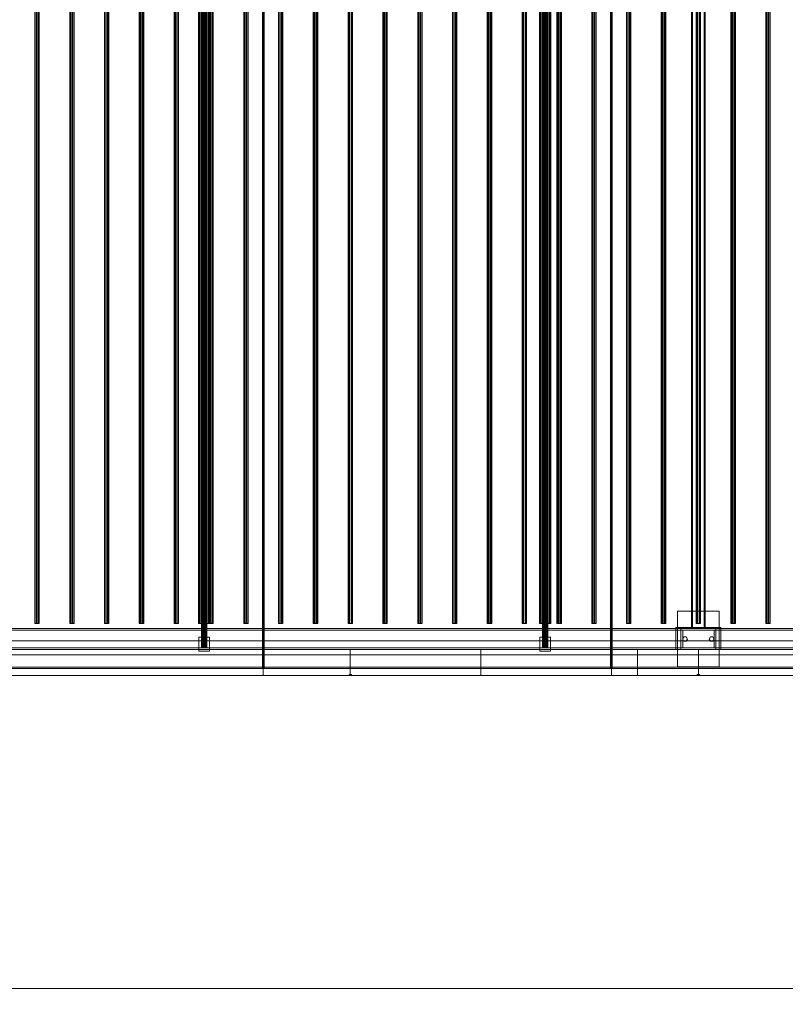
# Model space of a CAD drawing. Header units: millimetres. Extents: x -4738 to 65662, y -68080 to 6847.
# Tile 1029 of 1056: x 56511 to 58711, y -20345 to -17515. Entities that reach past the tile are written whole.
import ezdxf

# ---------------------------------------------------------------- set-up
doc = ezdxf.new("R2010")
doc.units = ezdxf.units.MM
doc.layers.add('COTAS_O', color=1, linetype='Continuous', lineweight=0)
doc.layers.add('superior_secador', color=7, linetype='Continuous', lineweight=0)
doc.dimstyles.new('R19_100', dxfattribs={"dimtxt": 250, "dimasz": 150, "dimexe": 150, "dimexo": 80, "dimgap": 100, "dimtad": 1, "dimtih": 1, "dimtoh": 1, "dimdsep": 46, "dimcen": 0.09, "dimadec": 0, "dimazin": 0, "dimtfac": 1, "dimtdec": 4, "dimtofl": 0, "dimtmove": 0, "dimatfit": 3, "dimfxl": 1, "dimtolj": 1, "dimtzin": 0, "dimarcsym": 0})

# ---------------------------------------------------------------- blocks, each defined once
blk = doc.blocks.new('DIM_R31_42')
at = {"layer": 'COTAS_O'}
for p, q in [((40461.1, -19400), (40461.1, -20300)), ((60461.1, -19400), (60461.1, -20300)), ((40461.1, -20300), (40611.1, -20255)), ((60461.1, -20300), (60311.1, -20255)), ((40461.1, -20300), (60461.1, -20300)), ((40461.1, -20300), (40611.1, -20345)), ((60461.1, -20300), (60311.1, -20345))]:
    blk.add_line(p, q, dxfattribs=at)
blk.add_text('20000 O', height=250, dxfattribs=at).set_placement((50461.1, -20200))

msp = doc.modelspace()

# ---------------------------------------------------------------- linework, layer by layer
at = {"layer": 'superior_secador'}
for p, q in [((57211.134, -16600), (57211.134, -19400)), ((58211.134, -16600), (58211.134, -19400)), ((57209.134, -19380), (57209.134, -16620)), ((57213.134, -16620), (57213.134, -19380)), ((58209.134, -19380), (58209.134, -16620)), ((58213.134, -16620), (58213.134, -19380)), ((57033.134, -16680), (57033.134, -19320)), ((57033.406, -16680), (57033.406, -19320)), ((57034.206, -16680), (57034.206, -19320)), ((57035.477, -16680), (57035.477, -19320)), ((57037.134, -16680), (57037.134, -19320)), ((57039.063, -16680), (57039.063, -19320)), ((57041.134, -16680), (57041.134, -19320)), ((57043.204, -16680), (57043.204, -19320)), ((57045.134, -16680), (57045.134, -19320)), ((57046.791, -16680), (57046.791, -19320)), ((57048.062, -16680), (57048.062, -19320)), ((57048.861, -16680), (57048.861, -19320)), ((57049.134, -19320), (57049.134, -16680)), ((58013.134, -16680), (58013.134, -19320)), ((58013.406, -16680), (58013.406, -19320)), ((58014.206, -16680), (58014.206, -19320)), ((58015.477, -16680), (58015.477, -19320)), ((58017.134, -16680), (58017.134, -19320)), ((58019.063, -16680), (58019.063, -19320)), ((58021.134, -16680), (58021.134, -19320)), ((58023.204, -16680), (58023.204, -19320)), ((58025.134, -16680), (58025.134, -19320)), ((58026.791, -16680), (58026.791, -19320)), ((58028.062, -16680), (58028.062, -19320)), ((58028.861, -16680), (58028.861, -19320)), ((58029.134, -19320), (58029.134, -16680)), ((56554.784, -16750), (56554.784, -19250)), ((56555.997, -16750), (56555.997, -19250)), ((56559.172, -16750), (56559.172, -19250)), ((56563.096, -16750), (56563.096, -19250)), ((56566.271, -16750), (56566.271, -19250)), ((56567.484, -19250), (56567.484, -16750)), ((56654.784, -16750), (56654.784, -19250)), ((56655.997, -16750), (56655.997, -19250)), ((56659.172, -16750), (56659.172, -19250)), ((56663.096, -16750), (56663.096, -19250)), ((56666.271, -16750), (56666.271, -19250)), ((56667.484, -19250), (56667.484, -16750)), ((56754.784, -16750), (56754.784, -19250)), ((56755.997, -16750), (56755.997, -19250)), ((56759.172, -16750), (56759.172, -19250)), ((56763.096, -16750), (56763.096, -19250)), ((56766.271, -16750), (56766.271, -19250)), ((56767.484, -19250), (56767.484, -16750)), ((56854.784, -16750), (56854.784, -19250)), ((56855.997, -16750), (56855.997, -19250)), ((56859.172, -16750), (56859.172, -19250)), ((56863.096, -16750), (56863.096, -19250)), ((56866.271, -16750), (56866.271, -19250)), ((56867.484, -19250), (56867.484, -16750)), ((56954.784, -16750), (56954.784, -19250)), ((56955.997, -16750), (56955.997, -19250)), ((56959.172, -16750), (56959.172, -19250)), ((56963.096, -16750), (56963.096, -19250)), ((56966.271, -16750), (56966.271, -19250)), ((56967.484, -19250), (56967.484, -16750)), ((57025.134, -16750), (57025.134, -19250)), ((57025.679, -16750), (57025.679, -19250)), ((57027.277, -16750), (57027.277, -19250)), ((57029.82, -16750), (57029.82, -19250)), ((57033.134, -16750), (57033.134, -19250)), ((57036.993, -16750), (57036.993, -19250)), ((57041.134, -16750), (57041.134, -19250)), ((57045.275, -16750), (57045.275, -19250)), ((57049.134, -16750), (57049.134, -19250)), ((57052.448, -16750), (57052.448, -19250)), ((57054.784, -16750), (57054.784, -19250)), ((57054.99, -16750), (57054.99, -19250)), ((57055.997, -16750), (57055.997, -19250)), ((57056.589, -16750), (57056.589, -19250)), ((57057.134, -19250), (57057.134, -16750)), ((57059.172, -16750), (57059.172, -19250)), ((57063.096, -16750), (57063.096, -19250)), ((57066.271, -16750), (57066.271, -19250)), ((57067.484, -19250), (57067.484, -16750)), ((57154.784, -16750), (57154.784, -19250)), ((57155.997, -16750), (57155.997, -19250)), ((57159.172, -16750), (57159.172, -19250)), ((57163.096, -16750), (57163.096, -19250)), ((57166.271, -16750), (57166.271, -19250)), ((57167.484, -19250), (57167.484, -16750)), ((57254.784, -16750), (57254.784, -19250)), ((57255.997, -16750), (57255.997, -19250)), ((57259.172, -16750), (57259.172, -19250)), ((57263.096, -16750), (57263.096, -19250)), ((57266.271, -16750), (57266.271, -19250)), ((57267.484, -19250), (57267.484, -16750)), ((57354.784, -16750), (57354.784, -19250)), ((57355.997, -16750), (57355.997, -19250)), ((57359.172, -16750), (57359.172, -19250)), ((57363.096, -16750), (57363.096, -19250)), ((57366.271, -16750), (57366.271, -19250)), ((57367.484, -19250), (57367.484, -16750)), ((57454.784, -16750), (57454.784, -19250)), ((57455.997, -16750), (57455.997, -19250)), ((57459.172, -16750), (57459.172, -19250)), ((57463.096, -16750), (57463.096, -19250)), ((57466.271, -16750), (57466.271, -19250)), ((57467.484, -19250), (57467.484, -16750)), ((57554.784, -16750), (57554.784, -19250)), ((57555.997, -16750), (57555.997, -19250)), ((57559.172, -16750), (57559.172, -19250)), ((57563.096, -16750), (57563.096, -19250)), ((57566.271, -16750), (57566.271, -19250)), ((57567.484, -19250), (57567.484, -16750)), ((57654.784, -16750), (57654.784, -19250)), ((57655.997, -16750), (57655.997, -19250)), ((57659.172, -16750), (57659.172, -19250)), ((57663.096, -16750), (57663.096, -19250)), ((57666.271, -16750), (57666.271, -19250)), ((57667.484, -19250), (57667.484, -16750)), ((57754.784, -16750), (57754.784, -19250)), ((57755.997, -16750), (57755.997, -19250)), ((57759.172, -16750), (57759.172, -19250)), ((57763.096, -16750), (57763.096, -19250)), ((57766.271, -16750), (57766.271, -19250)), ((57767.484, -19250), (57767.484, -16750)), ((57854.784, -16750), (57854.784, -19250)), ((57855.997, -16750), (57855.997, -19250)), ((57859.172, -16750), (57859.172, -19250)), ((57863.096, -16750), (57863.096, -19250)), ((57866.271, -16750), (57866.271, -19250)), ((57867.484, -19250), (57867.484, -16750)), ((57954.784, -16750), (57954.784, -19250)), ((57955.997, -16750), (57955.997, -19250)), ((57959.172, -16750), (57959.172, -19250)), ((57963.096, -16750), (57963.096, -19250)), ((57966.271, -16750), (57966.271, -19250)), ((57967.484, -19250), (57967.484, -16750)), ((58005.134, -16750), (58005.134, -19250)), ((58005.679, -16750), (58005.679, -19250)), ((58007.277, -16750), (58007.277, -19250)), ((58009.82, -16750), (58009.82, -19250)), ((58013.134, -16750), (58013.134, -19250)), ((58016.993, -16750), (58016.993, -19250)), ((58021.134, -16750), (58021.134, -19250)), ((58025.275, -16750), (58025.275, -19250)), ((58029.134, -16750), (58029.134, -19250)), ((58032.448, -16750), (58032.448, -19250)), ((58034.99, -16750), (58034.99, -19250)), ((58036.589, -16750), (58036.589, -19250)), ((58037.134, -19250), (58037.134, -16750)), ((58054.784, -16750), (58054.784, -19250)), ((58055.997, -16750), (58055.997, -19250)), ((58059.172, -16750), (58059.172, -19250)), ((58063.096, -16750), (58063.096, -19250)), ((58066.271, -16750), (58066.271, -19250)), ((58067.484, -19250), (58067.484, -16750)), ((58154.784, -16750), (58154.784, -19250)), ((58155.997, -16750), (58155.997, -19250)), ((58159.172, -16750), (58159.172, -19250)), ((58163.096, -16750), (58163.096, -19250)), ((58166.271, -16750), (58166.271, -19250)), ((58167.484, -19250), (58167.484, -16750)), ((58254.784, -16750), (58254.784, -19250)), ((58255.997, -16750), (58255.997, -19250)), ((58259.172, -16750), (58259.172, -19250)), ((58263.096, -16750), (58263.096, -19250)), ((58266.271, -16750), (58266.271, -19250)), ((58267.484, -19250), (58267.484, -16750)), ((58354.784, -16750), (58354.784, -19250)), ((58355.997, -16750), (58355.997, -19250)), ((58359.172, -16750), (58359.172, -19250)), ((58363.096, -16750), (58363.096, -19250)), ((58366.271, -16750), (58366.271, -19250)), ((58367.484, -19250), (58367.484, -16750)), ((58441.134, -19265), (58441.134, -16735)), ((58444.134, -16735), (58444.134, -19265)), ((58454.784, -16750), (58454.784, -19250)), ((58455.997, -16750), (58455.997, -19250)), ((58459.172, -16750), (58459.172, -19250)), ((58463.096, -16750), (58463.096, -19250)), ((58466.271, -16750), (58466.271, -19250)), ((58467.484, -19250), (58467.484, -16750)), ((58478.134, -19265), (58478.134, -16735)), ((58481.134, -16735), (58481.134, -19265)), ((58554.784, -16750), (58554.784, -19250)), ((58555.997, -16750), (58555.997, -19250)), ((58559.172, -16750), (58559.172, -19250)), ((58563.096, -16750), (58563.096, -19250)), ((58566.271, -16750), (58566.271, -19250)), ((58567.484, -19250), (58567.484, -16750)), ((58654.784, -16750), (58654.784, -19250)), ((58655.997, -16750), (58655.997, -19250)), ((58659.172, -16750), (58659.172, -19250)), ((58663.096, -16750), (58663.096, -19250)), ((58666.271, -16750), (58666.271, -19250)), ((58667.484, -19250), (58667.484, -16750)), ((58401.134, -19375), (58401.134, -19215)), ((58401.134, -19215), (58521.134, -19215)), ((58521.134, -19215), (58521.134, -19375)), ((40461.134, -19265), (60461.134, -19265)), ((60461.134, -19270), (40461.134, -19270)), ((56555.997, -19250), (56554.784, -19250)), ((56559.172, -19250), (56555.997, -19250)), ((56563.096, -19250), (56559.172, -19250)), ((56566.271, -19250), (56563.096, -19250)), ((56567.484, -19250), (56566.271, -19250)), ((56655.997, -19250), (56654.784, -19250)), ((56659.172, -19250), (56655.997, -19250)), ((56663.096, -19250), (56659.172, -19250)), ((56666.271, -19250), (56663.096, -19250)), ((56667.484, -19250), (56666.271, -19250)), ((56755.997, -19250), (56754.784, -19250)), ((56759.172, -19250), (56755.997, -19250)), ((56763.096, -19250), (56759.172, -19250)), ((56766.271, -19250), (56763.096, -19250)), ((56767.484, -19250), (56766.271, -19250)), ((56855.997, -19250), (56854.784, -19250)), ((56859.172, -19250), (56855.997, -19250)), ((56863.096, -19250), (56859.172, -19250)), ((56866.271, -19250), (56863.096, -19250)), ((56867.484, -19250), (56866.271, -19250)), ((56955.997, -19250), (56954.784, -19250)), ((56959.172, -19250), (56955.997, -19250)), ((56963.096, -19250), (56959.172, -19250)), ((56966.271, -19250), (56963.096, -19250)), ((56967.484, -19250), (56966.271, -19250)), ((57025.679, -19250), (57025.134, -19250)), ((57027.277, -19250), (57025.679, -19250)), ((57029.82, -19250), (57027.277, -19250)), ((57033.134, -19250), (57029.82, -19250)), ((57036.993, -19250), (57033.134, -19250)), ((57041.134, -19250), (57036.993, -19250)), ((57045.275, -19250), (57041.134, -19250)), ((57049.134, -19250), (57045.275, -19250)), ((57052.448, -19250), (57049.134, -19250)), ((57054.99, -19250), (57052.448, -19250)), ((57055.997, -19250), (57054.784, -19250)), ((57056.589, -19250), (57054.99, -19250)), ((57059.172, -19250), (57055.997, -19250)), ((57057.134, -19250), (57056.589, -19250)), ((57063.096, -19250), (57059.172, -19250)), ((57066.271, -19250), (57063.096, -19250)), ((57067.484, -19250), (57066.271, -19250)), ((57155.997, -19250), (57154.784, -19250)), ((57159.172, -19250), (57155.997, -19250)), ((57163.096, -19250), (57159.172, -19250)), ((57166.271, -19250), (57163.096, -19250)), ((57167.484, -19250), (57166.271, -19250)), ((57255.997, -19250), (57254.784, -19250)), ((57259.172, -19250), (57255.997, -19250)), ((57263.096, -19250), (57259.172, -19250)), ((57266.271, -19250), (57263.096, -19250)), ((57267.484, -19250), (57266.271, -19250)), ((57355.997, -19250), (57354.784, -19250)), ((57359.172, -19250), (57355.997, -19250)), ((57363.096, -19250), (57359.172, -19250)), ((57366.271, -19250), (57363.096, -19250)), ((57367.484, -19250), (57366.271, -19250)), ((57455.997, -19250), (57454.784, -19250)), ((57459.172, -19250), (57455.997, -19250)), ((57463.096, -19250), (57459.172, -19250)), ((57466.271, -19250), (57463.096, -19250)), ((57467.484, -19250), (57466.271, -19250)), ((57555.997, -19250), (57554.784, -19250)), ((57559.172, -19250), (57555.997, -19250)), ((57563.096, -19250), (57559.172, -19250)), ((57566.271, -19250), (57563.096, -19250)), ((57567.484, -19250), (57566.271, -19250)), ((57655.997, -19250), (57654.784, -19250)), ((57659.172, -19250), (57655.997, -19250)), ((57663.096, -19250), (57659.172, -19250)), ((57666.271, -19250), (57663.096, -19250)), ((57667.484, -19250), (57666.271, -19250)), ((57755.997, -19250), (57754.784, -19250)), ((57759.172, -19250), (57755.997, -19250)), ((57763.096, -19250), (57759.172, -19250)), ((57766.271, -19250), (57763.096, -19250)), ((57767.484, -19250), (57766.271, -19250)), ((57855.997, -19250), (57854.784, -19250)), ((57859.172, -19250), (57855.997, -19250)), ((57863.096, -19250), (57859.172, -19250)), ((57866.271, -19250), (57863.096, -19250)), ((57867.484, -19250), (57866.271, -19250)), ((57955.997, -19250), (57954.784, -19250)), ((57959.172, -19250), (57955.997, -19250)), ((57963.096, -19250), (57959.172, -19250)), ((57966.271, -19250), (57963.096, -19250)), ((57967.484, -19250), (57966.271, -19250)), ((58005.679, -19250), (58005.134, -19250)), ((58007.277, -19250), (58005.679, -19250)), ((58009.82, -19250), (58007.277, -19250)), ((58013.134, -19250), (58009.82, -19250)), ((58016.993, -19250), (58013.134, -19250)), ((58021.134, -19250), (58016.993, -19250)), ((58025.275, -19250), (58021.134, -19250)), ((58029.134, -19250), (58025.275, -19250)), ((58032.448, -19250), (58029.134, -19250)), ((58034.99, -19250), (58032.448, -19250)), ((58036.589, -19250), (58034.99, -19250)), ((58037.134, -19250), (58036.589, -19250)), ((58055.997, -19250), (58054.784, -19250)), ((58059.172, -19250), (58055.997, -19250)), ((58063.096, -19250), (58059.172, -19250)), ((58066.271, -19250), (58063.096, -19250)), ((58067.484, -19250), (58066.271, -19250)), ((58155.997, -19250), (58154.784, -19250)), ((58159.172, -19250), (58155.997, -19250)), ((58163.096, -19250), (58159.172, -19250)), ((58166.271, -19250), (58163.096, -19250)), ((58167.484, -19250), (58166.271, -19250)), ((58255.997, -19250), (58254.784, -19250)), ((58259.172, -19250), (58255.997, -19250)), ((58263.096, -19250), (58259.172, -19250)), ((58266.271, -19250), (58263.096, -19250)), ((58267.484, -19250), (58266.271, -19250)), ((58355.997, -19250), (58354.784, -19250)), ((58359.172, -19250), (58355.997, -19250)), ((58363.096, -19250), (58359.172, -19250)), ((58366.271, -19250), (58363.096, -19250)), ((58367.484, -19250), (58366.271, -19250)), ((58396.134, -19325), (58396.134, -19262)), ((58396.134, -19262), (58526.134, -19262)), ((58411.134, -19270), (58411.134, -19265)), ((58411.134, -19265), (58511.134, -19265)), ((58511.134, -19270), (58411.134, -19270)), ((58411.134, -19320), (58411.134, -19270)), ((58411.134, -19270), (58416.134, -19270)), ((58416.134, -19270), (58416.134, -19320)), ((58481.134, -19265), (58441.134, -19265)), ((58444.134, -19265), (58441.134, -19265)), ((58455.997, -19250), (58454.784, -19250)), ((58459.172, -19250), (58455.997, -19250)), ((58463.096, -19250), (58459.172, -19250)), ((58466.271, -19250), (58463.096, -19250)), ((58467.484, -19250), (58466.271, -19250)), ((58481.134, -19265), (58478.134, -19265)), ((58506.134, -19320), (58506.134, -19270)), ((58506.134, -19270), (58511.134, -19270)), ((58511.134, -19265), (58511.134, -19270)), ((58511.134, -19270), (58511.134, -19320)), ((58526.134, -19262), (58526.134, -19325)), ((58555.997, -19250), (58554.784, -19250)), ((58559.172, -19250), (58555.997, -19250)), ((58563.096, -19250), (58559.172, -19250)), ((58566.271, -19250), (58563.096, -19250)), ((58567.484, -19250), (58566.271, -19250)), ((58655.997, -19250), (58654.784, -19250)), ((58659.172, -19250), (58655.997, -19250)), ((58663.096, -19250), (58659.172, -19250)), ((58666.271, -19250), (58663.096, -19250)), ((58667.484, -19250), (58666.271, -19250)), ((40811.134, -19300), (60111.134, -19300)), ((57026.134, -19330), (57026.134, -19290)), ((57026.134, -19290), (57056.134, -19290)), ((57056.134, -19290), (57056.134, -19330)), ((58006.134, -19330), (58006.134, -19290)), ((58006.134, -19290), (58036.134, -19290)), ((58036.134, -19290), (58036.134, -19330)), ((58416.134, -19295), (58419.634, -19288.938)), ((58419.634, -19301.062), (58416.134, -19295)), ((58419.634, -19288.938), (58426.634, -19288.938)), ((58426.634, -19301.062), (58419.634, -19301.062)), ((58426.634, -19288.938), (58430.134, -19295)), ((58430.134, -19295), (58426.634, -19301.062)), ((58492.134, -19295), (58495.634, -19288.938)), ((58495.634, -19301.062), (58492.134, -19295)), ((58495.634, -19288.938), (58502.634, -19288.938)), ((58502.634, -19301.062), (58495.634, -19301.062)), ((58502.634, -19288.938), (58506.134, -19295)), ((58506.134, -19295), (58502.634, -19301.062)), ((40461.134, -19320), (60461.134, -19320)), ((60461.134, -19325), (40461.134, -19325)), ((56461.134, -19325), (57461.134, -19325)), ((57056.134, -19330), (57026.134, -19330)), ((57033.406, -19320), (57033.134, -19320)), ((57034.206, -19320), (57033.406, -19320)), ((57035.477, -19320), (57034.206, -19320)), ((57037.134, -19320), (57035.477, -19320)), ((57039.063, -19320), (57037.134, -19320)), ((57041.134, -19320), (57039.063, -19320)), ((57043.204, -19320), (57041.134, -19320)), ((57045.134, -19320), (57043.204, -19320)), ((57046.791, -19320), (57045.134, -19320)), ((57048.062, -19320), (57046.791, -19320)), ((57048.861, -19320), (57048.062, -19320)), ((57049.134, -19320), (57048.861, -19320)), ((57461.134, -19325), (57461.134, -19400)), ((57461.134, -19325), (57836.134, -19325)), ((57836.134, -19325), (57836.134, -19400)), ((57836.134, -19325), (58286.134, -19325)), ((58036.134, -19330), (58006.134, -19330)), ((58013.406, -19320), (58013.134, -19320)), ((58014.206, -19320), (58013.406, -19320)), ((58015.477, -19320), (58014.206, -19320)), ((58017.134, -19320), (58015.477, -19320)), ((58019.063, -19320), (58017.134, -19320)), ((58021.134, -19320), (58019.063, -19320)), ((58023.204, -19320), (58021.134, -19320)), ((58025.134, -19320), (58023.204, -19320)), ((58026.791, -19320), (58025.134, -19320)), ((58028.062, -19320), (58026.791, -19320)), ((58028.861, -19320), (58028.062, -19320)), ((58029.134, -19320), (58028.861, -19320)), ((58286.134, -19325), (58286.134, -19400)), ((58286.134, -19325), (58461.134, -19325)), ((58396.134, -19325), (58396.134, -19320)), ((58396.134, -19320), (58526.134, -19320)), ((58526.134, -19325), (58396.134, -19325)), ((58411.134, -19325), (58411.134, -19320)), ((58411.134, -19320), (58511.134, -19320)), ((58416.134, -19320), (58411.134, -19320)), ((58511.134, -19325), (58411.134, -19325)), ((58461.134, -19325), (58461.134, -19400)), ((58461.134, -19325), (59461.134, -19325)), ((58511.134, -19320), (58506.134, -19320)), ((58511.134, -19320), (58511.134, -19325)), ((58526.134, -19320), (58526.134, -19325)), ((60111.134, -19340), (40811.134, -19340)), ((40461.134, -19376), (60461.134, -19376)), ((40461.134, -19380), (60461.134, -19380)), ((57213.134, -19380), (57209.134, -19380)), ((58213.134, -19380), (58209.134, -19380)), ((58521.134, -19375), (58401.134, -19375)), ((60461.134, -19400), (40461.134, -19400)), ((57211.134, -19400), (56211.134, -19400)), ((57461.134, -19400), (56461.134, -19400)), ((58211.134, -19400), (57211.134, -19400)), ((57458.134, -19400), (57458.134, -19397)), ((57458.134, -19397), (57464.134, -19397)), ((57464.134, -19400), (57458.134, -19400)), ((57836.134, -19400), (57461.134, -19400)), ((57464.134, -19397), (57464.134, -19400)), ((58286.134, -19400), (57836.134, -19400)), ((59211.134, -19400), (58211.134, -19400)), ((58461.134, -19400), (58286.134, -19400)), ((58458.134, -19400), (58458.134, -19397)), ((58458.134, -19397), (58464.134, -19397)), ((58464.134, -19400), (58458.134, -19400)), ((59461.134, -19400), (58461.134, -19400)), ((58464.134, -19397), (58464.134, -19400))]:
    msp.add_line(p, q, dxfattribs=at)

# ---------------------------------------------------------------- dimensions: what is measured, and where the dimension line sits
at = {"layer": 'COTAS_O'}
dim = msp.add_aligned_dim(p1=(40461.134, -19400), p2=(60461.134, -19400), distance=-900, text='<> O', dimstyle='R19_100', dxfattribs=at)
dim.commit()
dim.dimension.update_dxf_attribs({"geometry": 'DIM_R31_42', "text_midpoint": (50461.134, -20300)})

doc.saveas('drawing.dxf')
